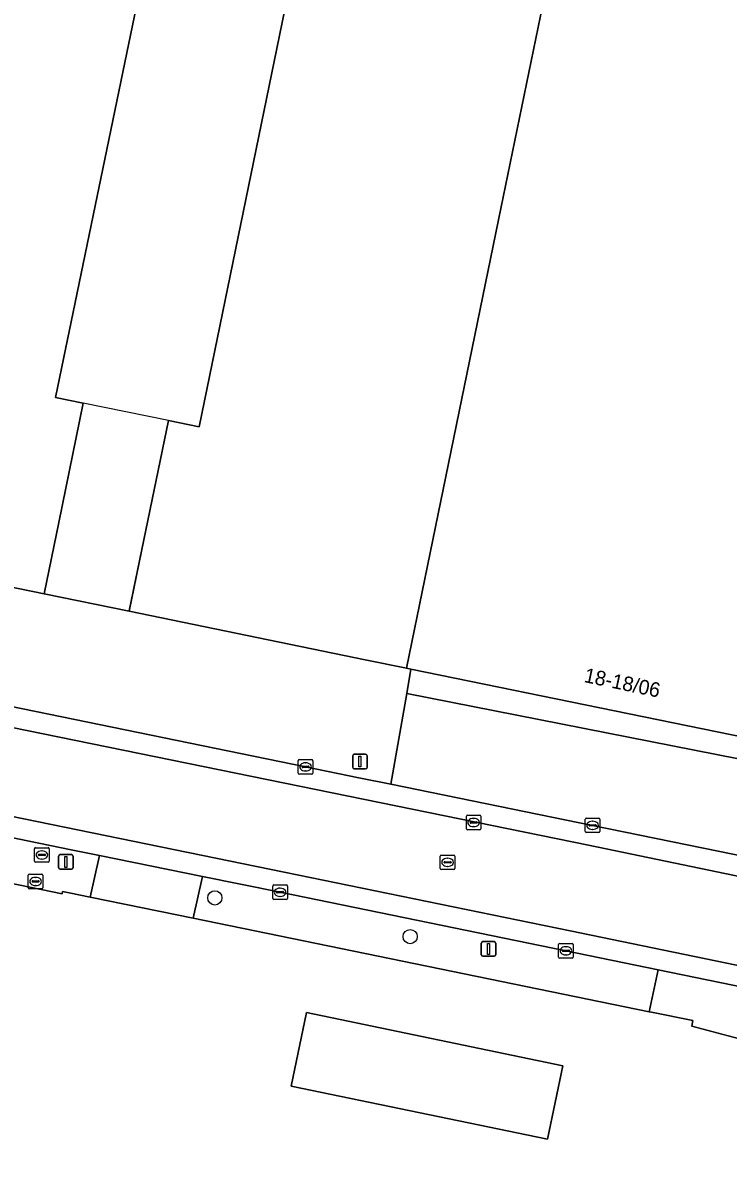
# Model space of a CAD drawing. Extents: x 157692 to 159674, y 381452 to 383291.
# Drawn here: x 158748.1 to 158796.5, y 382629.5 to 382707.5 of the extents above; entities that cross this region are included whole.
import ezdxf

# ---------------------------------------------------------------- set-up
doc = ezdxf.new("R2010")
doc.units = 0
for name, color, linetype in [('IMGEO_Boom', 7, 'Continuous'), ('IMGEO_Brandkraan', 7, 'Continuous'), ('IMGEO_Erf', 7, 'Continuous'), ('IMGEO_Kolk', 7, 'Continuous'), ('IMGEO_Lichtmast', 7, 'Continuous'), ('IMGEO_Pand', 7, 'Continuous'), ('IMGEO_Pand_nummerreeks', 7, 'Continuous'), ('IMGEO_Pand_overbouw', 7, 'Continuous'), ('IMGEO_Parkeervlak_open', 7, 'Continuous'), ('IMGEO_Rijbaan_lokaal_gesloten', 7, 'Continuous'), ('IMGEO_Rioolput', 7, 'Continuous'), ('IMGEO_Voetpad_open', 7, 'Continuous')]:
    doc.layers.add(name, color=color, linetype=linetype)

msp = doc.modelspace()

# ---------------------------------------------------------------- linework, layer by layer
at = {"layer": 'IMGEO_Boom'}
for centre in [(158761.238, 382647.352), (158774.649, 382644.692)]:
    msp.add_circle(centre, 0.489, dxfattribs=at)
at = {"layer": 'IMGEO_Brandkraan'}
for p, q in [((158748.865, 382649.875), (158748.865, 382650.727)), ((158748.94, 382650.801), (158749.792, 382650.801)), ((158749.353, 382650.581), (158749.378, 382650.581)), ((158749.866, 382650.727), (158749.866, 382649.875)), ((158749.792, 382649.801), (158748.94, 382649.801)), ((158749.124, 382650.295), (158749.124, 382650.307)), ((158749.562, 382650.258), (158749.164, 382650.258)), ((158749.167, 382650.344), (158749.565, 382650.344)), ((158749.376, 382650.021), (158749.351, 382650.021)), ((158749.608, 382650.307), (158749.608, 382650.295)), ((158748.435, 382648.053), (158748.435, 382648.905)), ((158748.51, 382648.979), (158749.362, 382648.979)), ((158749.436, 382648.905), (158749.436, 382648.053)), ((158748.694, 382648.473), (158748.694, 382648.485)), ((158749.132, 382648.436), (158748.734, 382648.436)), ((158748.737, 382648.522), (158749.135, 382648.522)), ((158748.946, 382648.199), (158748.921, 382648.199)), ((158748.923, 382648.759), (158748.948, 382648.759)), ((158749.178, 382648.485), (158749.178, 382648.473)), ((158749.362, 382647.979), (158748.51, 382647.979))]:
    msp.add_line(p, q, dxfattribs=at)
for points in [[(158748.865, 382649.875), (158748.865, 382650.727)], [(158748.94, 382650.801), (158749.792, 382650.801)], [(158749.866, 382650.727), (158749.866, 382649.875)], [(158749.792, 382649.801), (158748.94, 382649.801)], [(158748.435, 382648.053), (158748.435, 382648.905)], [(158748.51, 382648.979), (158749.362, 382648.979)], [(158749.436, 382648.905), (158749.436, 382648.053)], [(158749.362, 382647.979), (158748.51, 382647.979)]]:
    msp.add_lwpolyline(points, dxfattribs=at)
for centre, radius, start, end in [((158748.942, 382650.725), 0.0765, 91.55205, 178.44795), ((158748.942, 382650.725), 0.0765, 91.55205, 178.44795), ((158749.79, 382650.725), 0.0765, 1.55205, 88.44795), ((158749.79, 382650.725), 0.0765, 1.55205, 88.44795), ((158748.942, 382649.877), 0.0765, 181.55205, 268.44795), ((158748.942, 382649.877), 0.0765, 181.55205, 268.44795), ((158749.164, 382650.304), 0.0403, 85.87752, 175.75265), ((158749.161, 382650.294), 0.0366, 178.93798, 274.71019), ((158749.565, 382650.301), 0.043, 264.86636, 352.45326), ((158749.569, 382650.306), 0.0386, 1.73085, 96.63898), ((158749.79, 382649.877), 0.0765, 271.55205, 358.44795), ((158749.79, 382649.877), 0.0765, 271.55205, 358.44795), ((158748.512, 382648.903), 0.0765, 91.55205, 178.44795), ((158748.512, 382648.903), 0.0765, 91.55205, 178.44795), ((158749.36, 382648.903), 0.0765, 1.55205, 88.44795), ((158749.36, 382648.903), 0.0765, 1.55205, 88.44795), ((158748.512, 382648.055), 0.0765, 181.55205, 268.44795), ((158748.512, 382648.055), 0.0765, 181.55205, 268.44795), ((158748.734, 382648.482), 0.0403, 85.87752, 175.75265), ((158748.731, 382648.472), 0.0366, 178.93798, 274.71019), ((158749.135, 382648.479), 0.043, 264.86636, 352.45326), ((158749.139, 382648.484), 0.0386, 1.73085, 96.63898), ((158749.36, 382648.055), 0.0765, 271.55205, 358.44795), ((158749.36, 382648.055), 0.0765, 271.55205, 358.44795)]:
    msp.add_arc(centre, radius, start, end, dxfattribs=at)
for centre, major_axis, ratio, start_param, end_param in [((158749.352, 382650.301), (-0.387, 0.002), 0.722429, 4.712389, 7.853982), ((158749.377, 382650.301), (-0.39, 0.002), 0.717154, 1.570796, 4.712389), ((158748.922, 382648.479), (-0.387, 0.002), 0.722429, 4.712389, 7.853982), ((158748.947, 382648.479), (-0.39, 0.002), 0.717154, 1.570796, 4.712389)]:
    msp.add_ellipse(centre, major_axis=major_axis, ratio=ratio, start_param=start_param, end_param=end_param, dxfattribs=at)
at = {"layer": 'IMGEO_Erf'}
for points in [[(158749.517, 382668.245), (158755.361, 382667.037), (158756.366, 382671.935), (158758.052, 382680.148), (158760.162, 382679.715), (158774.573, 382750), (158779.524, 382774.144), (158769.677, 382776.128), (158764.412, 382750), (158750.302, 382681.722), (158752.203, 382681.332), (158750.522, 382673.143)], [(158766.487, 382634.424), (158767.534, 382639.47), (158785.125, 382635.818), (158784.078, 382630.772)]]:
    msp.add_lwpolyline(points, close=True, dxfattribs=at)
msp.add_lwpolyline([(158800.705, 382636.798), (158800.653, 382636.809), (158800.601, 382636.821), (158800.385, 382636.833), (158798.628, 382637.298), (158793.977, 382638.53), (158794.045, 382638.924), (158791.219, 382639.492), (158791.054, 382639.525), (158759.762, 382645.955), (158752.686, 382647.409), (158751.251, 382647.704), (158750.789, 382647.799), (158750.754, 382647.621), (158744.852, 382648.839), (158739.613, 382649.92), (158738.719, 382650.261), (158736.865, 382650.641), (158703.044, 382657.58), (158702.967, 382657.498), (158698.375, 382658.515), (158696.883, 382658.817), (158691.956, 382659.816)], dxfattribs=at)
at = {"layer": 'IMGEO_Kolk'}
for p, q in [((158766.97, 382655.923), (158766.97, 382656.775)), ((158767.045, 382656.849), (158767.897, 382656.849)), ((158767.458, 382656.629), (158767.483, 382656.629)), ((158767.971, 382656.775), (158767.971, 382655.923)), ((158767.897, 382655.849), (158767.045, 382655.849)), ((158767.229, 382656.343), (158767.229, 382656.355)), ((158767.667, 382656.306), (158767.269, 382656.306)), ((158767.272, 382656.392), (158767.67, 382656.392)), ((158767.481, 382656.069), (158767.456, 382656.069)), ((158767.713, 382656.355), (158767.713, 382656.343)), ((158786.671, 382651.909), (158786.671, 382652.761)), ((158786.746, 382652.835), (158787.598, 382652.835)), ((158787.672, 382652.761), (158787.672, 382651.909)), ((158786.93, 382652.329), (158786.93, 382652.341)), ((158787.368, 382652.292), (158786.97, 382652.292)), ((158786.973, 382652.378), (158787.371, 382652.378)), ((158787.182, 382652.055), (158787.157, 382652.055)), ((158787.159, 382652.615), (158787.184, 382652.615)), ((158787.414, 382652.341), (158787.414, 382652.329)), ((158787.598, 382651.835), (158786.746, 382651.835)), ((158765.215, 382647.312), (158765.215, 382648.164)), ((158765.29, 382648.238), (158766.142, 382648.238)), ((158766.216, 382648.164), (158766.216, 382647.312)), ((158765.474, 382647.732), (158765.474, 382647.744)), ((158765.912, 382647.695), (158765.514, 382647.695)), ((158765.517, 382647.781), (158765.915, 382647.781)), ((158765.726, 382647.458), (158765.701, 382647.458)), ((158765.703, 382648.018), (158765.728, 382648.018)), ((158765.958, 382647.744), (158765.958, 382647.732)), ((158766.142, 382647.238), (158765.29, 382647.238)), ((158784.838, 382643.29), (158784.838, 382644.142)), ((158784.913, 382644.216), (158785.765, 382644.216)), ((158785.839, 382644.142), (158785.839, 382643.29)), ((158785.097, 382643.71), (158785.097, 382643.722)), ((158785.535, 382643.673), (158785.137, 382643.673)), ((158785.14, 382643.759), (158785.538, 382643.759)), ((158785.349, 382643.436), (158785.324, 382643.436)), ((158785.326, 382643.996), (158785.351, 382643.996)), ((158785.581, 382643.722), (158785.581, 382643.71)), ((158785.765, 382643.216), (158784.913, 382643.216))]:
    msp.add_line(p, q, dxfattribs=at)
for points in [[(158766.97, 382655.923), (158766.97, 382656.775)], [(158767.045, 382656.849), (158767.897, 382656.849)], [(158767.971, 382656.775), (158767.971, 382655.923)], [(158767.897, 382655.849), (158767.045, 382655.849)], [(158786.671, 382651.909), (158786.671, 382652.761)], [(158786.746, 382652.835), (158787.598, 382652.835)], [(158787.672, 382652.761), (158787.672, 382651.909)], [(158787.598, 382651.835), (158786.746, 382651.835)], [(158765.215, 382647.312), (158765.215, 382648.164)], [(158765.29, 382648.238), (158766.142, 382648.238)], [(158766.216, 382648.164), (158766.216, 382647.312)], [(158766.142, 382647.238), (158765.29, 382647.238)], [(158784.838, 382643.29), (158784.838, 382644.142)], [(158784.913, 382644.216), (158785.765, 382644.216)], [(158785.839, 382644.142), (158785.839, 382643.29)], [(158785.765, 382643.216), (158784.913, 382643.216)]]:
    msp.add_lwpolyline(points, dxfattribs=at)
for centre, radius, start, end in [((158767.047, 382656.773), 0.0765, 91.55205, 178.44795), ((158767.047, 382656.773), 0.0765, 91.55205, 178.44795), ((158767.895, 382656.773), 0.0765, 1.55205, 88.44795), ((158767.895, 382656.773), 0.0765, 1.55205, 88.44795), ((158767.047, 382655.925), 0.0765, 181.55205, 268.44795), ((158767.047, 382655.925), 0.0765, 181.55205, 268.44795), ((158767.269, 382656.352), 0.0403, 85.87752, 175.75265), ((158767.266, 382656.342), 0.0366, 178.93798, 274.71019), ((158767.67, 382656.349), 0.043, 264.86636, 352.45326), ((158767.674, 382656.354), 0.0386, 1.73085, 96.63898), ((158767.895, 382655.925), 0.0765, 271.55205, 358.44795), ((158767.895, 382655.925), 0.0765, 271.55205, 358.44795), ((158786.748, 382652.759), 0.0765, 91.55205, 178.44795), ((158786.748, 382652.759), 0.0765, 91.55205, 178.44795), ((158787.596, 382652.759), 0.0765, 1.55205, 88.44795), ((158787.596, 382652.759), 0.0765, 1.55205, 88.44795), ((158786.97, 382652.338), 0.0403, 85.87752, 175.75265), ((158786.967, 382652.328), 0.0366, 178.93798, 274.71019), ((158787.371, 382652.335), 0.043, 264.86636, 352.45326), ((158787.375, 382652.34), 0.0386, 1.73085, 96.63898), ((158786.748, 382651.911), 0.0765, 181.55205, 268.44795), ((158786.748, 382651.911), 0.0765, 181.55205, 268.44795), ((158787.596, 382651.911), 0.0765, 271.55205, 358.44795), ((158787.596, 382651.911), 0.0765, 271.55205, 358.44795), ((158765.292, 382648.162), 0.0765, 91.55205, 178.44795), ((158765.292, 382648.162), 0.0765, 91.55205, 178.44795), ((158766.14, 382648.162), 0.0765, 1.55205, 88.44795), ((158766.14, 382648.162), 0.0765, 1.55205, 88.44795), ((158765.292, 382647.314), 0.0765, 181.55205, 268.44795), ((158765.292, 382647.314), 0.0765, 181.55205, 268.44795), ((158765.514, 382647.741), 0.0403, 85.87752, 175.75265), ((158765.511, 382647.731), 0.0366, 178.93798, 274.71019), ((158765.915, 382647.738), 0.043, 264.86636, 352.45326), ((158765.919, 382647.743), 0.0386, 1.73085, 96.63898), ((158766.14, 382647.314), 0.0765, 271.55205, 358.44795), ((158766.14, 382647.314), 0.0765, 271.55205, 358.44795), ((158784.915, 382644.14), 0.0765, 91.55205, 178.44795), ((158784.915, 382644.14), 0.0765, 91.55205, 178.44795), ((158785.763, 382644.14), 0.0765, 1.55205, 88.44795), ((158785.763, 382644.14), 0.0765, 1.55205, 88.44795), ((158785.137, 382643.719), 0.0403, 85.87752, 175.75265), ((158785.134, 382643.709), 0.0366, 178.93798, 274.71019), ((158785.538, 382643.716), 0.043, 264.86636, 352.45326), ((158785.542, 382643.721), 0.0386, 1.73085, 96.63898), ((158784.915, 382643.292), 0.0765, 181.55205, 268.44795), ((158784.915, 382643.292), 0.0765, 181.55205, 268.44795), ((158785.763, 382643.292), 0.0765, 271.55205, 358.44795), ((158785.763, 382643.292), 0.0765, 271.55205, 358.44795)]:
    msp.add_arc(centre, radius, start, end, dxfattribs=at)
for centre, major_axis, ratio, start_param, end_param in [((158767.457, 382656.349), (-0.387, 0.002), 0.722429, 4.712389, 7.853982), ((158767.482, 382656.349), (-0.39, 0.002), 0.717154, 1.570796, 4.712389), ((158787.158, 382652.335), (-0.387, 0.002), 0.722429, 4.712389, 7.853982), ((158787.183, 382652.335), (-0.39, 0.002), 0.717154, 1.570796, 4.712389), ((158765.702, 382647.738), (-0.387, 0.002), 0.722429, 4.712389, 7.853982), ((158765.727, 382647.738), (-0.39, 0.002), 0.717154, 1.570796, 4.712389), ((158785.325, 382643.716), (-0.387, 0.002), 0.722429, 4.712389, 7.853982), ((158785.35, 382643.716), (-0.39, 0.002), 0.717154, 1.570796, 4.712389)]:
    msp.add_ellipse(centre, major_axis=major_axis, ratio=ratio, start_param=start_param, end_param=end_param, dxfattribs=at)
at = {"layer": 'IMGEO_Lichtmast'}
for p, q in [((158770.701, 382656.318), (158770.701, 382657.118)), ((158770.701, 382657.118), (158770.701, 382656.318)), ((158770.801, 382657.218), (158771.591, 382657.218)), ((158771.591, 382657.218), (158770.801, 382657.218)), ((158771.691, 382657.118), (158771.691, 382656.318)), ((158771.691, 382656.318), (158771.691, 382657.118)), ((158771.591, 382656.218), (158770.801, 382656.218)), ((158770.801, 382656.218), (158771.591, 382656.218)), ((158750.516, 382649.421), (158750.516, 382650.221)), ((158750.516, 382650.221), (158750.516, 382649.421)), ((158750.616, 382650.321), (158751.406, 382650.321)), ((158751.406, 382650.321), (158750.616, 382650.321)), ((158751.506, 382650.221), (158751.506, 382649.421)), ((158751.506, 382649.421), (158751.506, 382650.221)), ((158751.406, 382649.321), (158750.616, 382649.321)), ((158750.616, 382649.321), (158751.406, 382649.321)), ((158779.527, 382643.447), (158779.527, 382644.247)), ((158779.527, 382644.247), (158779.527, 382643.447)), ((158779.627, 382644.347), (158780.417, 382644.347)), ((158780.417, 382644.347), (158779.627, 382644.347)), ((158780.517, 382644.247), (158780.517, 382643.447)), ((158780.517, 382643.447), (158780.517, 382644.247)), ((158780.417, 382643.347), (158779.627, 382643.347)), ((158779.627, 382643.347), (158780.417, 382643.347))]:
    msp.add_line(p, q, dxfattribs=at)
for points in [[(158771.121, 382657.093), (158771.271, 382657.093), (158771.271, 382656.343), (158771.121, 382656.343), (158771.121, 382657.093)], [(158750.936, 382650.196), (158751.086, 382650.196), (158751.086, 382649.446), (158750.936, 382649.446), (158750.936, 382650.196)], [(158779.947, 382644.222), (158780.097, 382644.222), (158780.097, 382643.472), (158779.947, 382643.472), (158779.947, 382644.222)]]:
    msp.add_lwpolyline(points, dxfattribs=at)
for centre, start, end in [((158770.801, 382657.118), 90, 180), ((158770.801, 382657.118), 90, 180), ((158771.591, 382657.118), 0, 90), ((158771.591, 382657.118), 360, 90), ((158770.801, 382656.318), 180, 270), ((158770.801, 382656.318), 180, 270), ((158771.591, 382656.318), 270, 0), ((158771.591, 382656.318), 270, 0), ((158750.616, 382650.221), 90, 180), ((158750.616, 382650.221), 90, 180), ((158751.406, 382650.221), 0, 90), ((158751.406, 382650.221), 360, 90), ((158750.616, 382649.421), 180, 270), ((158750.616, 382649.421), 180, 270), ((158751.406, 382649.421), 270, 0), ((158751.406, 382649.421), 270, 0), ((158779.627, 382644.247), 90, 180), ((158779.627, 382644.247), 90, 180), ((158780.417, 382644.247), 0, 90), ((158780.417, 382644.247), 360, 90), ((158779.627, 382643.447), 180, 270), ((158779.627, 382643.447), 180, 270), ((158780.417, 382643.447), 270, 0), ((158780.417, 382643.447), 270, 0)]:
    msp.add_arc(centre, 0.1, start, end, dxfattribs=at)
at = {"layer": 'IMGEO_Pand'}
for points in [[(158841.948, 382739.069), (158861.339, 382735.089), (158864.37, 382750), (158867.622, 382765.999), (158841.839, 382784.735), (158801.279, 382792.908), (158796.795, 382771.055), (158796.578, 382771.099), (158792.243, 382750), (158780.721, 382693.924), (158774.394, 382663.131), (158774.694, 382663.069), (158804.66, 382656.919), (158805.665, 382661.817), (158813.463, 382699.812), (158833.065, 382695.788)], [(158785.125, 382635.818), (158767.534, 382639.47), (158766.487, 382634.424), (158784.078, 382630.772)]]:
    msp.add_lwpolyline(points, close=True, dxfattribs=at)
for points in [[(158746.668, 382750), (158736.58, 382701.359), (158735.607, 382697.469), (158731.694, 382681.818), (158730.549, 382677.237), (158729.33, 382672.388), (158749.517, 382668.245), (158750.522, 382673.143), (158752.203, 382681.332), (158750.302, 382681.722), (158764.412, 382750)], [(158774.573, 382750), (158760.162, 382679.715), (158758.052, 382680.148), (158756.366, 382671.935), (158755.361, 382667.037), (158771.561, 382663.712), (158774.394, 382663.131), (158780.721, 382693.924), (158792.243, 382750)]]:
    msp.add_lwpolyline(points, dxfattribs=at)
at = {"layer": 'IMGEO_Pand_overbouw'}
msp.add_lwpolyline([(158755.367, 382667.068), (158756.366, 382671.935), (158758.052, 382680.148), (158752.203, 382681.332), (158750.522, 382673.143), (158749.517, 382668.245)], close=True, dxfattribs=at)
at = {"layer": 'IMGEO_Parkeervlak_open'}
msp.add_lwpolyline([(158755.361, 382667.037), (158749.517, 382668.245), (158729.33, 382672.388), (158725.303, 382673.198), (158724.151, 382668.037), (158723.595, 382665.349), (158729.279, 382664.187), (158747.165, 382660.525), (158767.471, 382656.348), (158771.128, 382655.603), (158773.309, 382655.158), (158774.412, 382661.397), (158774.694, 382663.069), (158774.394, 382663.131), (158771.561, 382663.712)], close=True, dxfattribs=at)
msp.add_lwpolyline([(158798.083, 382654.768), (158798.323, 382654.874), (158798.689, 382656.604), (158774.412, 382661.397), (158773.309, 382655.158), (158787.171, 382652.333), (158799.029, 382649.887)], dxfattribs=at)
at = {"layer": 'IMGEO_Rijbaan_lokaal_gesloten'}
for points in [[(158799.029, 382649.887), (158787.171, 382652.333), (158773.309, 382655.158), (158771.128, 382655.603), (158767.471, 382656.348), (158747.165, 382660.525), (158729.279, 382664.187), (158723.595, 382665.349), (158714.769, 382667.152), (158709.491, 382668.231), (158689.413, 382672.32)], [(158785.621, 382645.088), (158765.996, 382649.111), (158706.659, 382661.271), (158655.939, 382671.608)], [(158687.801, 382671.221), (158786.89, 382650.962), (158798.679, 382648.53), (158801.611, 382647.908), (158804.448, 382647.227), (158807.264, 382646.469), (158810.062, 382645.634), (158812.393, 382644.877), (158814.917, 382643.879), (158817.129, 382642.92), (158819.309, 382641.889), (158821.455, 382640.788), (158823.563, 382639.618), (158825.53, 382638.441), (158829.736, 382635.48), (158830.564, 382636.609), (158826.695, 382639.333), (158826.336, 382639.59)], [(158798.679, 382648.53), (158786.89, 382650.962), (158687.801, 382671.221)], [(158687.181, 382663.795), (158696.909, 382661.821), (158706.333, 382659.909), (158707.824, 382659.584), (158730.381, 382654.971), (158737.474, 382653.526), (158745.475, 382651.877), (158751.388, 382650.655), (158753.322, 382650.261), (158760.403, 382648.82), (158765.716, 382647.739), (158785.339, 382643.717), (158791.668, 382642.411), (158799.365, 382640.822), (158801.3, 382640.423), (158801.387, 382640.406), (158802.231, 382640.236), (158803.237, 382640.001)], [(158706.659, 382661.271), (158765.996, 382649.111), (158785.621, 382645.088), (158802.709, 382641.562)], [(158822.289, 382631.722), (158822.475, 382631.588), (158825.375, 382629.533), (158826.203, 382630.662), (158822.905, 382632.999), (158820.878, 382634.258), (158819.022, 382635.313), (158817.127, 382636.296), (158814.941, 382637.326), (158812.596, 382638.342), (158810.385, 382639.211), (158808.144, 382640.004), (158805.879, 382640.719), (158803.597, 382641.354), (158802.709, 382641.562), (158785.621, 382645.088)]]:
    msp.add_lwpolyline(points, dxfattribs=at)
at = {"layer": 'IMGEO_Rioolput'}
for p, q in [((158778.503, 382652.104), (158778.503, 382652.956)), ((158778.578, 382653.03), (158779.43, 382653.03)), ((158778.991, 382652.81), (158779.016, 382652.81)), ((158779.504, 382652.956), (158779.504, 382652.104)), ((158779.43, 382652.03), (158778.578, 382652.03)), ((158778.762, 382652.524), (158778.762, 382652.536)), ((158779.2, 382652.487), (158778.802, 382652.487)), ((158778.805, 382652.573), (158779.203, 382652.573)), ((158779.014, 382652.25), (158778.989, 382652.25)), ((158779.246, 382652.536), (158779.246, 382652.524)), ((158776.716, 382649.369), (158776.716, 382650.221)), ((158776.791, 382650.295), (158777.643, 382650.295)), ((158776.975, 382649.789), (158776.975, 382649.801)), ((158777.413, 382649.752), (158777.015, 382649.752)), ((158777.018, 382649.838), (158777.416, 382649.838)), ((158777.204, 382650.075), (158777.229, 382650.075)), ((158777.459, 382649.801), (158777.459, 382649.789)), ((158777.717, 382650.221), (158777.717, 382649.369)), ((158777.643, 382649.295), (158776.791, 382649.295)), ((158777.227, 382649.515), (158777.202, 382649.515))]:
    msp.add_line(p, q, dxfattribs=at)
for points in [[(158778.503, 382652.104), (158778.503, 382652.956)], [(158778.578, 382653.03), (158779.43, 382653.03)], [(158779.504, 382652.956), (158779.504, 382652.104)], [(158779.43, 382652.03), (158778.578, 382652.03)], [(158776.716, 382649.369), (158776.716, 382650.221)], [(158776.791, 382650.295), (158777.643, 382650.295)], [(158777.717, 382650.221), (158777.717, 382649.369)], [(158777.643, 382649.295), (158776.791, 382649.295)]]:
    msp.add_lwpolyline(points, dxfattribs=at)
for centre, radius, start, end in [((158778.58, 382652.954), 0.0765, 91.55205, 178.44795), ((158778.58, 382652.954), 0.0765, 91.55205, 178.44795), ((158779.428, 382652.954), 0.0765, 1.55205, 88.44795), ((158779.428, 382652.954), 0.0765, 1.55205, 88.44795), ((158778.58, 382652.106), 0.0765, 181.55205, 268.44795), ((158778.58, 382652.106), 0.0765, 181.55205, 268.44795), ((158778.802, 382652.533), 0.0403, 85.87752, 175.75265), ((158778.799, 382652.523), 0.0366, 178.93798, 274.71019), ((158779.203, 382652.53), 0.043, 264.86636, 352.45326), ((158779.207, 382652.535), 0.0386, 1.73085, 96.63898), ((158779.428, 382652.106), 0.0765, 271.55205, 358.44795), ((158779.428, 382652.106), 0.0765, 271.55205, 358.44795), ((158776.793, 382650.219), 0.0765, 91.55205, 178.44795), ((158776.793, 382650.219), 0.0765, 91.55205, 178.44795), ((158777.015, 382649.798), 0.0403, 85.87752, 175.75265), ((158777.012, 382649.788), 0.0366, 178.93798, 274.71019), ((158777.416, 382649.795), 0.043, 264.86636, 352.45326), ((158777.42, 382649.8), 0.0386, 1.73085, 96.63898), ((158777.641, 382650.219), 0.0765, 1.55205, 88.44795), ((158777.641, 382650.219), 0.0765, 1.55205, 88.44795), ((158776.793, 382649.371), 0.0765, 181.55205, 268.44795), ((158776.793, 382649.371), 0.0765, 181.55205, 268.44795), ((158777.641, 382649.371), 0.0765, 271.55205, 358.44795), ((158777.641, 382649.371), 0.0765, 271.55205, 358.44795)]:
    msp.add_arc(centre, radius, start, end, dxfattribs=at)
for centre, major_axis, ratio, start_param, end_param in [((158778.99, 382652.53), (-0.387, 0.002), 0.722429, 4.712389, 7.853982), ((158779.015, 382652.53), (-0.39, 0.002), 0.717154, 1.570796, 4.712389), ((158777.203, 382649.795), (-0.387, 0.002), 0.722429, 4.712389, 7.853982), ((158777.228, 382649.795), (-0.39, 0.002), 0.717154, 1.570796, 4.712389)]:
    msp.add_ellipse(centre, major_axis=major_axis, ratio=ratio, start_param=start_param, end_param=end_param, dxfattribs=at)
at = {"layer": 'IMGEO_Voetpad_open'}
for points in [[(158805.622, 382656.728), (158804.66, 382656.919), (158774.694, 382663.069), (158774.412, 382661.397), (158798.689, 382656.604), (158798.323, 382654.874), (158803.432, 382653.786)], [(158752.686, 382647.409), (158753.322, 382650.261), (158751.388, 382650.655), (158745.475, 382651.877), (158744.852, 382648.839), (158750.754, 382647.621), (158750.789, 382647.799), (158751.251, 382647.704)], [(158753.322, 382650.261), (158752.686, 382647.409), (158759.762, 382645.955), (158760.403, 382648.82)], [(158791.054, 382639.525), (158791.668, 382642.411), (158785.339, 382643.717), (158765.716, 382647.739), (158760.403, 382648.82), (158759.762, 382645.955)], [(158798.628, 382637.298), (158799.365, 382640.822), (158791.668, 382642.411), (158791.054, 382639.525), (158791.219, 382639.492), (158794.045, 382638.924), (158793.977, 382638.53)]]:
    msp.add_lwpolyline(points, close=True, dxfattribs=at)

# ---------------------------------------------------------------- texts
at = {"layer": 'IMGEO_Pand_nummerreeks'}
msp.add_text('18-18/06', height=1, rotation=348.2028, dxfattribs=at).set_placement((158786.527, 382662.185))

doc.saveas('drawing.dxf')
